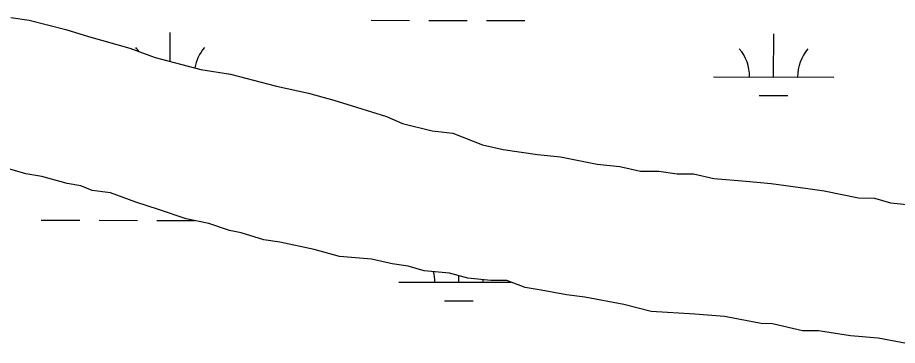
# Model space of a CAD drawing. Extents: x 3187622 to 3225504, y 800805 to 826213.
# Drawn here: x 3218014 to 3218745, y 821782 to 822054 of the extents above; entities that cross this region are included whole.
import ezdxf

# ---------------------------------------------------------------- set-up
doc = ezdxf.new("R2010")
doc.units = 0
doc.layers.add('V-SITE-VEGE', color=7, linetype='Continuous')
doc.layers.add('V-WETL-SWMP', color=7, linetype='Continuous')

msp = doc.modelspace()

# ---------------------------------------------------------------- linework, layer by layer
at = {"layer": 'V-SITE-VEGE'}
for p, q in [((3218008.11, 822054.35), (3218023.36, 822052.34)), ((3218023.36, 822052.34), (3218053.84, 822044.51)), ((3218053.84, 822044.51), (3218072.87, 822038.66)), ((3218072.87, 822038.66), (3218107.15, 822028.89)), ((3218107.15, 822028.89), (3218128.09, 822021.12)), ((3218128.09, 822021.12), (3218166.18, 822011.33)), ((3218166.18, 822011.33), (3218190.95, 822007.35)), ((3218190.95, 822007.35), (3218229.04, 821997.55)), ((3218229.04, 821997.55), (3218255.71, 821991.65)), ((3218255.71, 821991.65), (3218276.66, 821985.79)), ((3218276.66, 821985.79), (3218295.7, 821979.94)), ((3218295.7, 821979.94), (3218320.45, 821972.14)), ((3218320.45, 821972.14), (3218333.77, 821966.33)), ((3218333.77, 821966.33), (3218358.53, 821960.44)), ((3218358.53, 821960.44), (3218375.69, 821958.42)), ((3218375.69, 821958.42), (3218400.42, 821948.72)), ((3218400.42, 821948.72), (3218417.57, 821944.79)), ((3218417.57, 821944.79), (3218446.16, 821940.78)), ((3218446.16, 821940.78), (3218465.22, 821938.75)), ((3218465.22, 821938.75), (3218495.71, 821932.82)), ((3218495.71, 821932.82), (3218514.77, 821930.79)), ((3218514.77, 821930.79), (3218531.92, 821926.86)), ((3218020.6, 821924.53), (3218007.28, 821928.44)), ((3218033.95, 821922.54), (3218020.6, 821924.53)), ((3218531.92, 821926.86), (3218547.18, 821926.76)), ((3218547.18, 821926.76), (3218562.43, 821924.75)), ((3218562.43, 821924.75), (3218575.78, 821924.66)), ((3218575.78, 821924.66), (3218592.93, 821920.73)), ((3218054.89, 821916.67), (3218033.95, 821922.54)), ((3218066.33, 821914.69), (3218054.89, 821916.67)), ((3218592.93, 821920.73), (3218619.62, 821918.64)), ((3218619.62, 821918.64), (3218640.59, 821916.6)), ((3218640.59, 821916.6), (3218671.1, 821912.58)), ((3218075.84, 821910.81), (3218066.33, 821914.69)), ((3218091.09, 821908.8), (3218075.84, 821910.81)), ((3218112.02, 821901.03), (3218091.09, 821908.8)), ((3218671.1, 821912.58), (3218684.44, 821910.58)), ((3218684.44, 821910.58), (3218713.01, 821904.67)), ((3218131.06, 821895.18), (3218112.02, 821901.03)), ((3218713.01, 821904.67), (3218726.37, 821904.58)), ((3218726.37, 821904.58), (3218739.7, 821900.68)), ((3218153.91, 821887.4), (3218131.06, 821895.18)), ((3218739.7, 821900.68), (3218758.76, 821898.64)), ((3218172.96, 821883.46), (3218153.91, 821887.4)), ((3218190.09, 821877.62), (3218172.96, 821883.46)), ((3218199.61, 821875.65), (3218190.09, 821877.62)), ((3218218.66, 821869.8), (3218199.61, 821875.65)), ((3218231.99, 821867.8), (3218218.66, 821869.8)), ((3218260.57, 821861.89), (3218231.99, 821867.8)), ((3218281.52, 821856.03), (3218260.57, 821861.89)), ((3218308.22, 821853.94), (3218281.52, 821856.03)), ((3218325.36, 821850.01), (3218308.22, 821853.94)), ((3218338.7, 821848.01), (3218325.36, 821850.01)), ((3218352.03, 821844.11), (3218338.7, 821848.01)), ((3218373, 821842.06), (3218352.03, 821844.11)), ((3218388.24, 821838.15), (3218373, 821842.06)), ((3218407.3, 821836.11), (3218388.24, 821838.15)), ((3218420.66, 821836.02), (3218407.3, 821836.11)), ((3218435.88, 821830.2), (3218420.66, 821836.02)), ((3218449.23, 821828.2), (3218435.88, 821830.2)), ((3218470.19, 821824.24), (3218449.23, 821828.2)), ((3218485.43, 821822.24), (3218470.19, 821824.24)), ((3218517.83, 821816.3), (3218485.43, 821822.24)), ((3218540.68, 821810.42), (3218517.83, 821816.3)), ((3218576.92, 821808.28), (3218540.68, 821810.42)), ((3218601.7, 821806.2), (3218576.92, 821808.28)), ((3218632.19, 821800.27), (3218601.7, 821806.2)), ((3218641.73, 821800.21), (3218632.19, 821800.27)), ((3218666.49, 821794.32), (3218641.73, 821800.21)), ((3218679.85, 821794.24), (3218666.49, 821794.32)), ((3218706.53, 821790.24), (3218679.85, 821794.24)), ((3218729.41, 821788.18), (3218706.53, 821790.24)), ((3218761.8, 821782.24), (3218729.41, 821788.18))]:
    msp.add_line(p, q, dxfattribs=at)
at = {"layer": 'V-WETL-SWMP'}
for p, q in [((3218008.11, 822054.35), (3218023.36, 822052.34)), ((3218023.36, 822052.34), (3218053.83, 822044.51)), ((3218307.76, 822052.13), (3218339.76, 822052.06)), ((3218355.76, 822052.03), (3218387.76, 822051.96)), ((3218403.76, 822051.93), (3218435.76, 822051.87)), ((3218053.83, 822044.51), (3218072.87, 822038.66)), ((3218140.62, 822017.89), (3218140.67, 822042.04)), ((3218642.51, 822005.01), (3218642.58, 822041.01)), ((3218072.87, 822038.66), (3218107.15, 822028.89)), ((3218107.15, 822028.89), (3218128.08, 822021.12)), ((3218128.08, 822021.12), (3218166.17, 822011.33)), ((3218166.17, 822011.33), (3218190.95, 822007.35)), ((3218190.95, 822007.35), (3218229.04, 821997.55)), ((3218592.51, 822005.12), (3218692.51, 822004.91)), ((3218229.04, 821997.55), (3218255.71, 821991.65)), ((3218255.71, 821991.65), (3218276.66, 821985.79)), ((3218630.47, 821989.61), (3218654.47, 821989.56)), ((3218276.66, 821985.79), (3218295.7, 821979.94)), ((3218295.7, 821979.94), (3218320.45, 821972.14)), ((3218320.45, 821972.14), (3218333.76, 821966.33)), ((3218333.76, 821966.33), (3218358.53, 821960.44)), ((3218358.53, 821960.44), (3218375.68, 821958.42)), ((3218375.68, 821958.42), (3218400.42, 821948.72)), ((3218400.42, 821948.72), (3218417.56, 821944.79)), ((3218417.56, 821944.79), (3218446.16, 821940.78)), ((3218446.16, 821940.78), (3218465.22, 821938.75)), ((3218465.22, 821938.75), (3218495.71, 821932.82)), ((3218495.71, 821932.82), (3218514.77, 821930.79)), ((3218514.77, 821930.79), (3218531.91, 821926.86)), ((3218020.6, 821924.53), (3218007.27, 821928.44)), ((3218033.94, 821922.54), (3218020.6, 821924.53)), ((3218531.91, 821926.86), (3218547.18, 821926.76)), ((3218547.18, 821926.76), (3218562.43, 821924.75)), ((3218562.43, 821924.75), (3218575.78, 821924.66)), ((3218575.78, 821924.66), (3218592.92, 821920.73)), ((3218054.89, 821916.67), (3218033.94, 821922.54)), ((3218066.33, 821914.69), (3218054.89, 821916.67)), ((3218592.92, 821920.73), (3218619.62, 821918.64)), ((3218619.62, 821918.64), (3218640.59, 821916.6)), ((3218640.59, 821916.6), (3218671.09, 821912.58)), ((3218075.84, 821910.81), (3218066.33, 821914.69)), ((3218091.09, 821908.8), (3218075.84, 821910.81)), ((3218112.02, 821901.03), (3218091.09, 821908.8)), ((3218671.09, 821912.58), (3218684.43, 821910.58)), ((3218684.43, 821910.58), (3218713.01, 821904.67)), ((3218131.06, 821895.18), (3218112.02, 821901.03)), ((3218713.01, 821904.67), (3218726.36, 821904.58)), ((3218726.36, 821904.58), (3218739.69, 821900.67)), ((3218153.9, 821887.4), (3218131.06, 821895.18)), ((3218739.69, 821900.67), (3218758.76, 821898.64)), ((3218172.96, 821883.46), (3218153.9, 821887.4)), ((3218033.51, 821886.18), (3218065.51, 821886.12)), ((3218081.51, 821886.09), (3218113.51, 821886.02)), ((3218129.51, 821885.99), (3218161.03, 821885.92)), ((3218190.09, 821877.62), (3218172.96, 821883.46)), ((3218199.61, 821875.65), (3218190.09, 821877.62)), ((3218218.65, 821869.8), (3218199.61, 821875.65)), ((3218231.99, 821867.8), (3218218.65, 821869.8)), ((3218260.57, 821861.89), (3218231.99, 821867.8)), ((3218281.52, 821856.02), (3218260.57, 821861.89)), ((3218308.22, 821853.94), (3218281.52, 821856.02)), ((3218325.36, 821850.01), (3218308.22, 821853.94)), ((3218338.7, 821848.01), (3218325.36, 821850.01)), ((3218352.03, 821844.11), (3218338.7, 821848.01)), ((3218373, 821842.06), (3218352.03, 821844.11)), ((3218388.24, 821838.15), (3218373, 821842.06)), ((3218380.72, 821834.73), (3218380.73, 821840.07)), ((3218407.3, 821836.11), (3218388.24, 821838.15)), ((3218420.66, 821836.02), (3218407.3, 821836.11)), ((3218435.88, 821830.2), (3218420.66, 821836.02)), ((3218330.72, 821834.84), (3218424.25, 821834.65)), ((3218449.22, 821828.2), (3218435.88, 821830.2)), ((3218470.18, 821824.25), (3218449.22, 821828.2)), ((3218485.43, 821822.24), (3218470.18, 821824.25)), ((3218517.83, 821816.3), (3218485.43, 821822.24)), ((3218368.69, 821819.33), (3218392.69, 821819.28)), ((3218540.68, 821810.42), (3218517.83, 821816.3)), ((3218576.91, 821808.27), (3218540.68, 821810.42)), ((3218601.7, 821806.2), (3218576.91, 821808.27)), ((3218632.19, 821800.27), (3218601.7, 821806.2)), ((3218641.73, 821800.21), (3218632.19, 821800.27)), ((3218666.49, 821794.32), (3218641.73, 821800.21)), ((3218679.84, 821794.23), (3218666.49, 821794.32)), ((3218706.53, 821790.24), (3218679.84, 821794.23)), ((3218729.41, 821788.18), (3218706.53, 821790.24)), ((3218761.8, 821782.24), (3218729.41, 821788.18))]:
    msp.add_line(p, q, dxfattribs=at)
for centre, start, end in [((3218085.36, 822006.62), 33.47394, 40.65514), ((3218195.84, 822006.4), 139.11148, 169.83805), ((3218587.26, 822005.6), 359.11148, 40.65514), ((3218697.75, 822005.38), 139.11148, 180.65514), ((3218325.48, 821835.32), 359.11148, 13.16849), ((3218435.97, 821835.1), 177.21538, 180.65514)]:
    msp.add_arc(centre, 35.25, start, end, dxfattribs=at)

doc.saveas('drawing.dxf')
